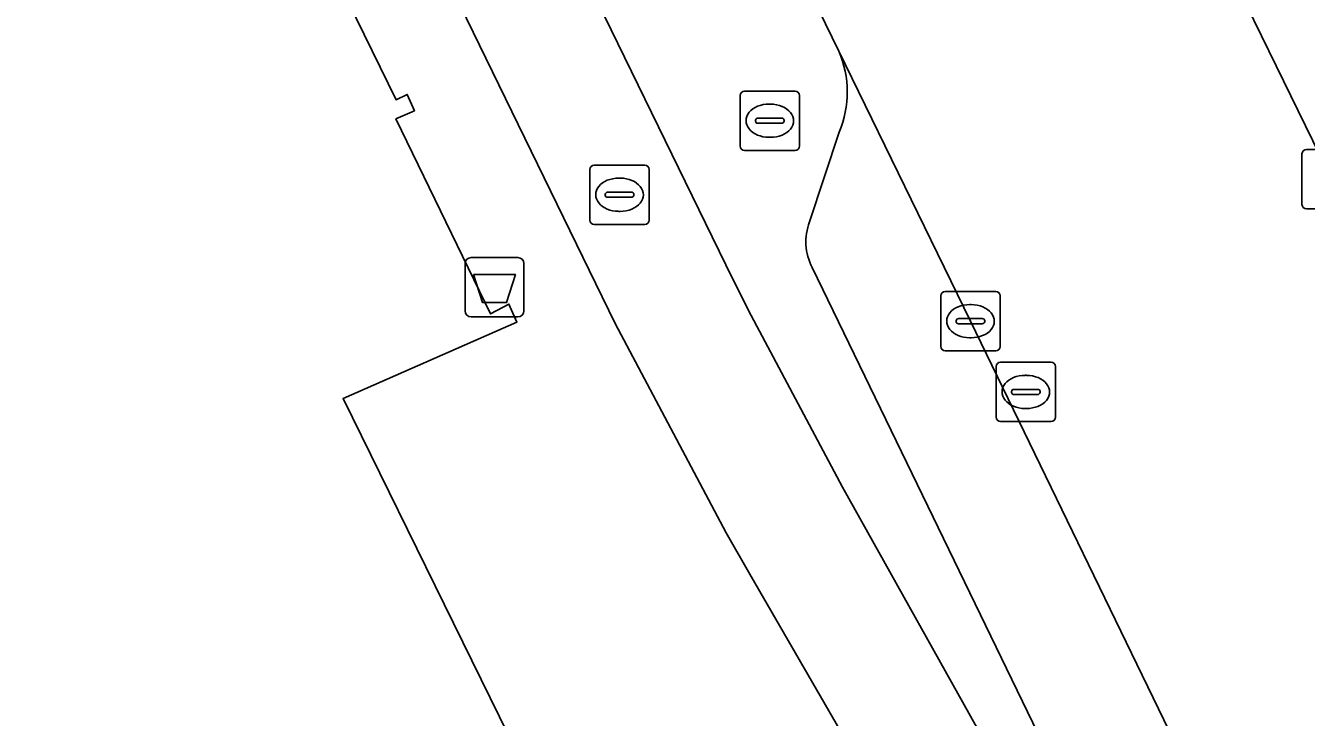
# Model space of a CAD drawing. Extents: x 160455 to 162082, y 388339 to 389736.
# Drawn here: x 160987.77 to 161009.36, y 388784.68 to 388796.34 of the extents above; entities that cross this region are included whole.
import ezdxf

# ---------------------------------------------------------------- set-up
doc = ezdxf.new("R2010")
doc.units = 0
for name, color, linetype in [('IMGEO_Afvalbak', 7, 'Continuous'), ('IMGEO_Fietspad_gesloten', 7, 'Continuous'), ('IMGEO_Kolk', 7, 'Continuous'), ('IMGEO_Pand', 7, 'Continuous'), ('IMGEO_Parkeervlak_open', 7, 'Continuous'), ('IMGEO_Rijbaan_lokaal_gesloten', 7, 'Continuous'), ('IMGEO_Rioolput', 7, 'Continuous'), ('IMGEO_Verkeerseiland_open', 7, 'Continuous'), ('IMGEO_Voetpad_open', 7, 'Continuous')]:
    doc.layers.add(name, color=color, linetype=linetype)

msp = doc.modelspace()

# ---------------------------------------------------------------- linework, layer by layer
at = {"layer": 'IMGEO_Afvalbak'}
for p, q in [((160995.278, 388792.426), (160996.068, 388792.426)), ((160996.068, 388792.426), (160995.278, 388792.426)), ((160995.178, 388791.526), (160995.178, 388792.326)), ((160995.178, 388792.326), (160995.178, 388791.526)), ((160996.168, 388792.326), (160996.168, 388791.526)), ((160996.168, 388791.526), (160996.168, 388792.326)), ((160996.068, 388791.426), (160995.278, 388791.426)), ((160995.278, 388791.426), (160996.068, 388791.426))]:
    msp.add_line(p, q, dxfattribs=at)
msp.add_lwpolyline([(160995.321, 388792.14), (160996.025, 388792.14), (160995.876, 388791.67), (160995.47, 388791.67), (160995.321, 388792.14)], dxfattribs=at)
for centre, start, end in [((160995.278, 388792.326), 90, 180), ((160995.278, 388792.326), 90, 180), ((160996.068, 388792.326), 0, 90), ((160996.068, 388792.326), 360, 90), ((160995.278, 388791.526), 180, 270), ((160995.278, 388791.526), 180, 270), ((160996.068, 388791.526), 270, 0), ((160996.068, 388791.526), 270, 0)]:
    msp.add_arc(centre, 0.1, start, end, dxfattribs=at)
at = {"layer": 'IMGEO_Fietspad_gesloten'}
for points in [[(161010.499, 388771.285), (161008.285, 388775.713), (161005.467, 388781.349), (161004.785, 388782.712), (161004.094, 388783.984), (161001.54, 388788.556), (161000, 388791.451), (160999.687, 388792.074), (160981.616, 388829.099), (160981.143, 388830.068), (160969.977, 388852.944)], [(160968.207, 388851.798), (160979.24, 388829.116), (160979.736, 388828.183), (160997.708, 388791.317), (160999.575, 388787.785), (161000, 388787.051), (161001.579, 388784.322), (161002.252, 388783.081), (161003.004, 388781.665), (161003.614, 388780.428), (161006.388, 388774.803), (161007.358, 388772.835)]]:
    msp.add_lwpolyline(points, dxfattribs=at)
at = {"layer": 'IMGEO_Kolk'}
for p, q in [((161009.281, 388793.322), (161009.281, 388794.174)), ((161009.356, 388794.248), (161010.208, 388794.248)), ((161010.208, 388793.248), (161009.356, 388793.248)), ((161003.194, 388790.928), (161003.194, 388791.78)), ((161003.269, 388791.854), (161004.121, 388791.854)), ((161004.195, 388791.78), (161004.195, 388790.928)), ((161003.682, 388791.634), (161003.707, 388791.634)), ((161003.453, 388791.348), (161003.453, 388791.36)), ((161003.496, 388791.397), (161003.894, 388791.397)), ((161003.937, 388791.36), (161003.937, 388791.348)), ((161003.891, 388791.311), (161003.493, 388791.311)), ((161003.705, 388791.074), (161003.68, 388791.074)), ((161004.121, 388790.854), (161003.269, 388790.854))]:
    msp.add_line(p, q, dxfattribs=at)
for points in [[(161009.281, 388793.322), (161009.281, 388794.174)], [(161009.356, 388794.248), (161010.208, 388794.248)], [(161010.208, 388793.248), (161009.356, 388793.248)], [(161003.194, 388790.928), (161003.194, 388791.78)], [(161003.269, 388791.854), (161004.121, 388791.854)], [(161004.195, 388791.78), (161004.195, 388790.928)], [(161004.121, 388790.854), (161003.269, 388790.854)]]:
    msp.add_lwpolyline(points, dxfattribs=at)
for centre, radius, start, end in [((161009.358, 388794.172), 0.0765, 91.552, 178.448), ((161009.358, 388794.172), 0.0765, 91.552, 178.448), ((161009.358, 388793.324), 0.0765, 181.552, 268.448), ((161009.358, 388793.324), 0.0765, 181.552, 268.448), ((161003.271, 388791.778), 0.0765, 91.552, 178.448), ((161003.271, 388791.778), 0.0765, 91.552, 178.448), ((161004.119, 388791.778), 0.0765, 1.552, 88.448), ((161004.119, 388791.778), 0.0765, 1.552, 88.448), ((161003.493, 388791.357), 0.0403, 85.8775, 175.7526), ((161003.49, 388791.347), 0.0366, 178.938, 274.7102), ((161003.894, 388791.354), 0.043, 264.8664, 352.4533), ((161003.898, 388791.359), 0.0386, 1.7309, 96.639), ((161003.271, 388790.93), 0.0765, 181.552, 268.448), ((161003.271, 388790.93), 0.0765, 181.552, 268.448), ((161004.119, 388790.93), 0.0765, 271.552, 358.448), ((161004.119, 388790.93), 0.0765, 271.552, 358.448)]:
    msp.add_arc(centre, radius, start, end, dxfattribs=at)
for centre, major_axis, ratio, start_param, end_param in [((161003.681, 388791.354), (-0.387, 0.002), 0.722429, 4.712389, 7.853982), ((161003.706, 388791.354), (-0.39, 0.002), 0.717154, 1.570796, 4.712389)]:
    msp.add_ellipse(centre, major_axis=major_axis, ratio=ratio, start_param=start_param, end_param=end_param, dxfattribs=at)
at = {"layer": 'IMGEO_Pand'}
msp.add_lwpolyline([(160958.008, 388838.002), (160981.864, 388789.304), (160982.464, 388788.112), (160979.126, 388786.488), (160980.561, 388783.742), (160980.302, 388783.611), (160979.119, 388783.035), (160982.393, 388776.332), (160982.871, 388775.355), (160982.973, 388775.146), (160984.612, 388771.79), (160998.487, 388778.589), (160998.699, 388778.693), (160997.633, 388780.863), (160996.841, 388782.477), (160993.121, 388790.05), (160996.05, 388791.339), (160995.917, 388791.642), (160995.608, 388791.477), (160994.013, 388794.764), (160994.324, 388794.902), (160994.202, 388795.177), (160994.015, 388795.086), (160972.262, 388839.513)], dxfattribs=at)
at = {"layer": 'IMGEO_Parkeervlak_open'}
for points in [[(161004.377, 388804.81), (161013.812, 388785.499), (161016.399, 388780.205)], [(161010.71, 388776.876), (161007.946, 388782.582), (161003.696, 388791.355), (161001.477, 388795.905)], [(161001.483, 388794.539), (161000.982, 388793.027)], [(161001.027, 388792.26), (161004.838, 388784.4), (161006.157, 388781.692), (161007.5, 388778.936)]]:
    msp.add_lwpolyline(points, dxfattribs=at)
for centre, radius, start, end in [((160999.859, 388795.215), 1.759, 337.4057, 23.0976), ((161001.855, 388792.693), 0.934, 159.082, 207.6334)]:
    msp.add_arc(centre, radius, start, end, dxfattribs=at)
at = {"layer": 'IMGEO_Rijbaan_lokaal_gesloten'}
msp.add_lwpolyline([(160979.536, 388840.94), (160987.843, 388823.92), (160995.313, 388808.673), (160996.539, 388806.059), (160996.597, 388805.936), (161000, 388798.941), (161001.477, 388795.905), (161003.696, 388791.355), (161007.946, 388782.582), (161010.71, 388776.876), (161010.836, 388776.615), (161011.542, 388775.192), (161017.389, 388778.145), (161016.639, 388779.72), (161016.543, 388779.921), (161016.451, 388780.099), (161016.399, 388780.205), (161013.812, 388785.499), (161004.377, 388804.81), (161002.577, 388808.494), (161000, 388813.8), (160993.848, 388826.468), (160984.865, 388844.805)], dxfattribs=at)
at = {"layer": 'IMGEO_Rioolput'}
for p, q in [((160999.888, 388795.233), (161000.74, 388795.233)), ((160999.813, 388794.307), (160999.813, 388795.159)), ((161000.301, 388795.013), (161000.326, 388795.013)), ((161000.814, 388795.159), (161000.814, 388794.307)), ((161000.072, 388794.727), (161000.072, 388794.739)), ((161000.51, 388794.69), (161000.112, 388794.69)), ((161000.115, 388794.776), (161000.513, 388794.776)), ((161000.556, 388794.739), (161000.556, 388794.727)), ((161000.324, 388794.453), (161000.299, 388794.453)), ((161000.74, 388794.233), (160999.888, 388794.233)), ((160997.355, 388793.985), (160998.207, 388793.985)), ((160997.28, 388793.059), (160997.28, 388793.911)), ((160997.768, 388793.765), (160997.793, 388793.765)), ((160998.281, 388793.911), (160998.281, 388793.059)), ((160997.539, 388793.479), (160997.539, 388793.491)), ((160997.582, 388793.528), (160997.98, 388793.528)), ((160998.023, 388793.491), (160998.023, 388793.479)), ((160997.977, 388793.442), (160997.579, 388793.442)), ((160997.791, 388793.205), (160997.766, 388793.205)), ((160998.207, 388792.985), (160997.355, 388792.985)), ((161004.127, 388789.735), (161004.127, 388790.587)), ((161004.202, 388790.661), (161005.054, 388790.661)), ((161005.128, 388790.587), (161005.128, 388789.735)), ((161004.615, 388790.441), (161004.64, 388790.441)), ((161004.386, 388790.155), (161004.386, 388790.167)), ((161004.824, 388790.118), (161004.426, 388790.118)), ((161004.429, 388790.204), (161004.827, 388790.204)), ((161004.87, 388790.167), (161004.87, 388790.155)), ((161004.638, 388789.881), (161004.613, 388789.881)), ((161005.054, 388789.661), (161004.202, 388789.661))]:
    msp.add_line(p, q, dxfattribs=at)
for points in [[(160999.888, 388795.233), (161000.74, 388795.233)], [(160999.813, 388794.307), (160999.813, 388795.159)], [(161000.814, 388795.159), (161000.814, 388794.307)], [(161000.74, 388794.233), (160999.888, 388794.233)], [(160997.355, 388793.985), (160998.207, 388793.985)], [(160997.28, 388793.059), (160997.28, 388793.911)], [(160998.281, 388793.911), (160998.281, 388793.059)], [(160998.207, 388792.985), (160997.355, 388792.985)], [(161004.127, 388789.735), (161004.127, 388790.587)], [(161004.202, 388790.661), (161005.054, 388790.661)], [(161005.128, 388790.587), (161005.128, 388789.735)], [(161005.054, 388789.661), (161004.202, 388789.661)]]:
    msp.add_lwpolyline(points, dxfattribs=at)
for centre, radius, start, end in [((160999.89, 388795.157), 0.0765, 91.552, 178.448), ((160999.89, 388795.157), 0.0765, 91.552, 178.448), ((161000.738, 388795.157), 0.0765, 1.552, 88.448), ((161000.738, 388795.157), 0.0765, 1.552, 88.448), ((161000.112, 388794.736), 0.0403, 85.8775, 175.7526), ((161000.517, 388794.738), 0.0386, 1.7309, 96.639), ((161000.109, 388794.726), 0.0366, 178.938, 274.7102), ((161000.513, 388794.733), 0.043, 264.8664, 352.4533), ((160999.89, 388794.309), 0.0765, 181.552, 268.448), ((160999.89, 388794.309), 0.0765, 181.552, 268.448), ((161000.738, 388794.309), 0.0765, 271.552, 358.448), ((161000.738, 388794.309), 0.0765, 271.552, 358.448), ((160997.357, 388793.909), 0.0765, 91.552, 178.448), ((160997.357, 388793.909), 0.0765, 91.552, 178.448), ((160998.205, 388793.909), 0.0765, 1.552, 88.448), ((160998.205, 388793.909), 0.0765, 1.552, 88.448), ((160997.579, 388793.488), 0.0403, 85.8775, 175.7526), ((160997.984, 388793.49), 0.0386, 1.7309, 96.639), ((160997.576, 388793.478), 0.0366, 178.938, 274.7102), ((160997.98, 388793.485), 0.043, 264.8664, 352.4533), ((160997.357, 388793.061), 0.0765, 181.552, 268.448), ((160997.357, 388793.061), 0.0765, 181.552, 268.448), ((160998.205, 388793.061), 0.0765, 271.552, 358.448), ((160998.205, 388793.061), 0.0765, 271.552, 358.448), ((161004.204, 388790.585), 0.0765, 91.552, 178.448), ((161004.204, 388790.585), 0.0765, 91.552, 178.448), ((161005.052, 388790.585), 0.0765, 1.552, 88.448), ((161005.052, 388790.585), 0.0765, 1.552, 88.448), ((161004.426, 388790.164), 0.0403, 85.8775, 175.7526), ((161004.423, 388790.154), 0.0366, 178.938, 274.7102), ((161004.827, 388790.161), 0.043, 264.8664, 352.4533), ((161004.831, 388790.166), 0.0386, 1.7309, 96.639), ((161004.204, 388789.737), 0.0765, 181.552, 268.448), ((161004.204, 388789.737), 0.0765, 181.552, 268.448), ((161005.052, 388789.737), 0.0765, 271.552, 358.448), ((161005.052, 388789.737), 0.0765, 271.552, 358.448)]:
    msp.add_arc(centre, radius, start, end, dxfattribs=at)
for centre, major_axis, ratio, start_param, end_param in [((161000.3, 388794.733), (-0.387, 0.002), 0.722429, 4.712389, 7.853982), ((161000.325, 388794.733), (-0.39, 0.002), 0.717154, 1.570796, 4.712389), ((160997.767, 388793.485), (-0.387, 0.002), 0.722429, 4.712389, 7.853982), ((160997.792, 388793.485), (-0.39, 0.002), 0.717154, 1.570796, 4.712389), ((161004.614, 388790.161), (-0.387, 0.002), 0.722429, 4.712389, 7.853982), ((161004.639, 388790.161), (-0.39, 0.002), 0.717154, 1.570796, 4.712389)]:
    msp.add_ellipse(centre, major_axis=major_axis, ratio=ratio, start_param=start_param, end_param=end_param, dxfattribs=at)
at = {"layer": 'IMGEO_Verkeerseiland_open'}
for points in [[(160992.665, 388808.222), (160982.341, 388829.49), (160981.616, 388829.099), (160999.687, 388792.074), (161000, 388791.451), (161001.54, 388788.556), (161004.094, 388783.984), (161004.838, 388784.4), (161001.027, 388792.26)], [(161001.477, 388795.905), (161000, 388798.941), (160996.597, 388805.936), (160996.539, 388806.059)], [(161000.982, 388793.027), (161001.483, 388794.539)]]:
    msp.add_lwpolyline(points, dxfattribs=at)
for centre, radius, start, end in [((160999.859, 388795.215), 1.759, 337.4057, 23.0976), ((161001.855, 388792.693), 0.934, 159.082, 207.6334)]:
    msp.add_arc(centre, radius, start, end, dxfattribs=at)
at = {"layer": 'IMGEO_Voetpad_open'}
msp.add_lwpolyline([(160972.262, 388839.513), (160994.015, 388795.086), (160994.202, 388795.177), (160994.324, 388794.902), (160994.013, 388794.764), (160995.608, 388791.477), (160995.917, 388791.642), (160996.05, 388791.339), (160993.121, 388790.05), (160996.841, 388782.477), (160999.117, 388783.573), (160999.823, 388782.158), (161000.353, 388782.431), (161000.459, 388782.204), (161002.252, 388783.081), (161001.579, 388784.322), (161000, 388787.051), (160999.575, 388787.785), (160997.708, 388791.317), (160979.736, 388828.183), (160978.413, 388827.493), (160971.593, 388841.435)], dxfattribs=at)

doc.saveas('drawing.dxf')
